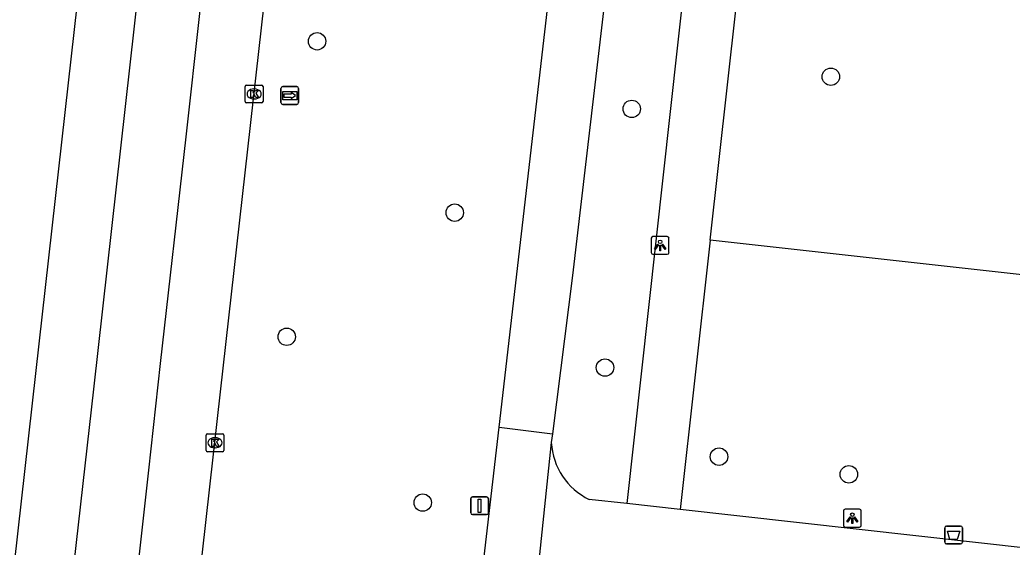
# Model space of a CAD drawing. Extents: x 162026 to 163499, y 387297 to 388169.
# Drawn here: x 162068.9 to 162124.6, y 387682.9 to 387712.5 of the extents above; entities that cross this region are included whole.
import ezdxf

# ---------------------------------------------------------------- set-up
doc = ezdxf.new("R2010")
doc.units = 0
for name, color, linetype in [('IMGEO_Afvalbak', 7, 'Continuous'), ('IMGEO_Boom', 7, 'Continuous'), ('IMGEO_Fietspad_gesloten', 7, 'Continuous'), ('IMGEO_Groenvoorziening', 7, 'Continuous'), ('IMGEO_Kolk', 7, 'Continuous'), ('IMGEO_Lichtpunt', 7, 'Continuous'), ('IMGEO_Rijbaan_regionaal_gesloten', 7, 'Continuous'), ('IMGEO_Verkeersbordpaal', 7, 'Continuous'), ('IMGEO_Voetpad_open', 7, 'Continuous'), ('IMGEO_Wegwijzer', 7, 'Continuous')]:
    doc.layers.add(name, color=color, linetype=linetype)

msp = doc.modelspace()

# ---------------------------------------------------------------- linework, layer by layer
at = {"layer": 'IMGEO_Afvalbak'}
for p, q in [((162120.927, 387684.054), (162121.717, 387684.054)), ((162121.717, 387684.054), (162120.927, 387684.054)), ((162120.827, 387683.154), (162120.827, 387683.954)), ((162120.827, 387683.954), (162120.827, 387683.154)), ((162121.817, 387683.954), (162121.817, 387683.154)), ((162121.817, 387683.154), (162121.817, 387683.954)), ((162121.717, 387683.054), (162120.927, 387683.054)), ((162120.927, 387683.054), (162121.717, 387683.054))]:
    msp.add_line(p, q, dxfattribs=at)
msp.add_lwpolyline([(162120.97, 387683.768), (162121.674, 387683.768), (162121.525, 387683.298), (162121.119, 387683.298), (162120.97, 387683.768)], dxfattribs=at)
for centre, start, end in [((162120.927, 387683.954), 90, 180), ((162120.927, 387683.954), 90, 180), ((162121.717, 387683.954), 0, 90), ((162121.717, 387683.954), 360, 90), ((162120.927, 387683.154), 180, 270), ((162120.927, 387683.154), 180, 270), ((162121.717, 387683.154), 270, 0), ((162121.717, 387683.154), 270, 0)]:
    msp.add_arc(centre, 0.1, start, end, dxfattribs=at)
at = {"layer": 'IMGEO_Boom'}
for centre in [(162085.579, 387711.253), (162114.428, 387709.265), (162103.25, 387707.461), (162093.308, 387701.637), (162083.874, 387694.675), (162101.745, 387692.947), (162108.149, 387687.948), (162115.439, 387686.959), (162091.51, 387685.372)]:
    msp.add_circle(centre, 0.489, dxfattribs=at)
at = {"layer": 'IMGEO_Fietspad_gesloten'}
for points in [[(162115.579, 387800.717), (162114.71, 387795.461), (162112.5, 387786.168), (162110.237, 387778.994), (162108.587, 387772.569), (162107.517, 387766.022), (162107.268, 387763.548), (162105.854, 387750), (162105.674, 387748.28), (162103.501, 387728.635), (162099.914, 387698.117), (162098.791, 387689.232)], [(162095.805, 387689.61), (162102.788, 387750), (162103.095, 387753.158), (162104.144, 387762.595), (162104.211, 387763.847), (162104.762, 387768.883), (162105.76, 387773.849), (162109.458, 387786.952), (162111.015, 387792.485), (162112.072, 387798.135), (162112.245, 387799.462)], [(162089.208, 387631.54), (162093.527, 387669.911), (162095.805, 387689.61)], [(162095.805, 387689.61), (162098.791, 387689.232)], [(162098.791, 387689.232), (162098.729, 387688.74)], [(162098.729, 387688.74), (162097.909, 387681.02)], [(162102.973, 387685.314), (162100.864, 387685.549)], [(162105.96, 387684.981), (162102.973, 387685.314)], [(162135.777, 387681.66), (162105.96, 387684.981)]]:
    msp.add_lwpolyline(points, dxfattribs=at)
msp.add_arc((162102.488, 387688.945), 3.764, 183.1238, 244.4468, dxfattribs=at)
at = {"layer": 'IMGEO_Groenvoorziening'}
msp.add_lwpolyline([(162135.777, 387681.66), (162137.462, 387696.78), (162107.644, 387700.101)], dxfattribs=at)
at = {"layer": 'IMGEO_Kolk'}
for p, q in [((162081.543, 387707.871), (162081.543, 387708.723)), ((162081.618, 387708.797), (162082.47, 387708.797)), ((162082.031, 387708.577), (162082.056, 387708.577)), ((162082.544, 387708.723), (162082.544, 387707.871)), ((162082.054, 387708.017), (162082.029, 387708.017)), ((162082.47, 387707.797), (162081.618, 387707.797)), ((162079.344, 387688.302), (162079.344, 387689.154)), ((162079.419, 387689.228), (162080.271, 387689.228)), ((162080.345, 387689.154), (162080.345, 387688.302)), ((162079.832, 387689.008), (162079.857, 387689.008)), ((162080.271, 387688.228), (162079.419, 387688.228)), ((162079.855, 387688.448), (162079.83, 387688.448))]:
    msp.add_line(p, q, dxfattribs=at)
for points in [[(162081.543, 387707.871), (162081.543, 387708.723)], [(162081.618, 387708.797), (162082.47, 387708.797)], [(162082.544, 387708.723), (162082.544, 387707.871)], [(162081.864, 387708.497), (162081.987, 387708.497), (162081.987, 387708.346), (162082.117, 387708.497), (162082.281, 387708.497), (162082.135, 387708.346), (162082.288, 387708.097), (162082.136, 387708.097), (162082.051, 387708.261), (162081.987, 387708.194), (162081.987, 387708.097), (162081.864, 387708.097), (162081.864, 387708.497)], [(162082.47, 387707.797), (162081.618, 387707.797)], [(162079.344, 387688.302), (162079.344, 387689.154)], [(162079.419, 387689.228), (162080.271, 387689.228)], [(162080.345, 387689.154), (162080.345, 387688.302)], [(162079.665, 387688.928), (162079.788, 387688.928), (162079.788, 387688.777), (162079.918, 387688.928), (162080.082, 387688.928), (162079.936, 387688.777), (162080.089, 387688.528), (162079.937, 387688.528), (162079.852, 387688.692), (162079.788, 387688.625), (162079.788, 387688.528), (162079.665, 387688.528), (162079.665, 387688.928)], [(162080.271, 387688.228), (162079.419, 387688.228)]]:
    msp.add_lwpolyline(points, dxfattribs=at)
for centre, start, end in [((162081.62, 387708.721), 91.552, 178.448), ((162081.62, 387708.721), 91.552, 178.448), ((162082.468, 387708.721), 1.552, 88.448), ((162082.468, 387708.721), 1.552, 88.448), ((162081.62, 387707.873), 181.552, 268.448), ((162081.62, 387707.873), 181.552, 268.448), ((162082.468, 387707.873), 271.552, 358.448), ((162082.468, 387707.873), 271.552, 358.448), ((162079.421, 387689.152), 91.552, 178.448), ((162079.421, 387689.152), 91.552, 178.448), ((162080.269, 387689.152), 1.552, 88.448), ((162080.269, 387689.152), 1.552, 88.448), ((162079.421, 387688.304), 181.552, 268.448), ((162079.421, 387688.304), 181.552, 268.448), ((162080.269, 387688.304), 271.552, 358.448), ((162080.269, 387688.304), 271.552, 358.448)]:
    msp.add_arc(centre, 0.0765, start, end, dxfattribs=at)
for centre, major_axis, ratio, start_param, end_param in [((162082.03, 387708.297), (-0.387, 0.002), 0.722429, 4.712389, 7.853982), ((162082.055, 387708.297), (-0.39, 0.002), 0.717154, 1.570796, 4.712389), ((162079.831, 387688.728), (-0.387, 0.002), 0.722429, 4.712389, 7.853982), ((162079.856, 387688.728), (-0.39, 0.002), 0.717154, 1.570796, 4.712389)]:
    msp.add_ellipse(centre, major_axis=major_axis, ratio=ratio, start_param=start_param, end_param=end_param, dxfattribs=at)
at = {"layer": 'IMGEO_Lichtpunt'}
for p, q in [((162104.344, 387700.203), (162104.344, 387699.396)), ((162104.344, 387700.203), (162104.344, 387699.396)), ((162105.246, 387700.298), (162104.438, 387700.298)), ((162105.246, 387700.298), (162104.438, 387700.298)), ((162105.34, 387699.396), (162105.34, 387700.203)), ((162105.34, 387699.396), (162105.34, 387700.203)), ((162104.438, 387699.302), (162105.246, 387699.302)), ((162104.438, 387699.302), (162105.246, 387699.302)), ((162115.136, 387684.902), (162115.136, 387684.095)), ((162115.136, 387684.902), (162115.136, 387684.095)), ((162116.038, 387684.997), (162115.23, 387684.997)), ((162116.038, 387684.997), (162115.23, 387684.997)), ((162116.132, 387684.095), (162116.132, 387684.902)), ((162116.132, 387684.095), (162116.132, 387684.902)), ((162115.23, 387684.001), (162116.038, 387684.001)), ((162115.23, 387684.001), (162116.038, 387684.001))]:
    msp.add_line(p, q, dxfattribs=at)
for points in [[(162104.718, 387699.867), (162104.757, 387699.839), (162104.569, 387699.577), (162104.531, 387699.604), (162104.718, 387699.867)], [(162104.82, 387699.819), (162104.867, 387699.819), (162104.867, 387699.497), (162104.82, 387699.497), (162104.82, 387699.819)], [(162104.93, 387699.839), (162104.968, 387699.866), (162105.155, 387699.604), (162105.116, 387699.576), (162104.93, 387699.839)], [(162115.51, 387684.566), (162115.549, 387684.538), (162115.361, 387684.276), (162115.323, 387684.303), (162115.51, 387684.566)], [(162115.612, 387684.518), (162115.659, 387684.518), (162115.659, 387684.196), (162115.612, 387684.196), (162115.612, 387684.518)], [(162115.722, 387684.538), (162115.76, 387684.565), (162115.947, 387684.303), (162115.908, 387684.275), (162115.722, 387684.538)]]:
    msp.add_lwpolyline(points, dxfattribs=at)
for centre in [(162104.843, 387700.001), (162115.635, 387684.7)]:
    msp.add_circle(centre, 0.0994, dxfattribs=at)
for centre, start, end in [((162104.438, 387700.203), 90, 180), ((162104.438, 387700.203), 90, 180), ((162105.246, 387700.203), 0, 90), ((162105.246, 387700.203), 0, 90), ((162104.438, 387699.396), 180, 270), ((162104.438, 387699.396), 180, 270), ((162105.246, 387699.396), 270, 0), ((162105.246, 387699.396), 270, 360), ((162115.23, 387684.902), 90, 180), ((162115.23, 387684.902), 90, 180), ((162116.038, 387684.902), 0, 90), ((162116.038, 387684.902), 0, 90), ((162115.23, 387684.095), 180, 270), ((162115.23, 387684.095), 180, 270), ((162116.038, 387684.095), 270, 0), ((162116.038, 387684.095), 270, 360)]:
    msp.add_arc(centre, 0.0946, start, end, dxfattribs=at)
at = {"layer": 'IMGEO_Rijbaan_regionaal_gesloten'}
for points in [[(162115.185, 388167.681), (162115.185, 388167.681), (162115.08, 388160.108), (162114.774, 388146.796), (162113.246, 388115.179), (162111.257, 388082.374), (162107.741, 388040.671), (162103.786, 388000), (162102.643, 387988.4), (162096.151, 387931.204), (162092.788, 387900.224), (162091.359, 387886.839), (162089.042, 387865.143), (162076.229, 387750), (162071.42, 387707.267), (162069.77, 387692.609), (162059.518, 387601.502), (162048.26, 387500), (162043.118, 387453.488)], [(162118.847, 388167.319), (162118.784, 388163.821), (162118.414, 388149.01), (162117.683, 388128.448), (162116.859, 388112.665), (162115.926, 388096.828), (162114.902, 388081.118), (162113.723, 388065.297), (162112.335, 388048.541), (162109.282, 388016.74), (162106.505, 387990.085), (162103.819, 387966.184), (162094.856, 387886.497), (162087.297, 387818.939), (162079.611, 387750.509), (162073.014, 387691.729), (162068.986, 387656.002), (162065.336, 387623.382), (162060.869, 387583.595), (162055.598, 387536.533), (162051.705, 387501.521), (162046.313, 387453.259)], [(162088.603, 387799.212), (162087.295, 387787.326), (162085.201, 387768.576), (162084.544, 387762.714), (162084.078, 387758.661), (162083.319, 387751.567), (162080.868, 387729.662), (162079.748, 387719.741), (162078.212, 387705.889), (162076.773, 387693.182), (162076.108, 387687.192), (162075.235, 387679.285)], [(162078.737, 387678.932), (162080.161, 387691.589), (162086.309, 387746.228), (162086.722, 387750), (162087.548, 387757.532), (162087.851, 387760.085), (162088.403, 387762.729)]]:
    msp.add_lwpolyline(points, dxfattribs=at)
at = {"layer": 'IMGEO_Verkeersbordpaal'}
for p, q in [((162094.307, 387685.697), (162095.097, 387685.697)), ((162095.097, 387685.697), (162094.307, 387685.697)), ((162094.207, 387684.797), (162094.207, 387685.597)), ((162094.207, 387685.597), (162094.207, 387684.797)), ((162095.197, 387685.597), (162095.197, 387684.797)), ((162095.197, 387684.797), (162095.197, 387685.597)), ((162095.097, 387684.697), (162094.307, 387684.697)), ((162094.307, 387684.697), (162095.097, 387684.697))]:
    msp.add_line(p, q, dxfattribs=at)
msp.add_lwpolyline([(162094.627, 387685.572), (162094.777, 387685.572), (162094.777, 387684.822), (162094.627, 387684.822), (162094.627, 387685.572)], dxfattribs=at)
for centre, start, end in [((162094.307, 387685.597), 90, 180), ((162094.307, 387685.597), 90, 180), ((162095.097, 387685.597), 0, 90), ((162095.097, 387685.597), 360, 90), ((162094.307, 387684.797), 180, 270), ((162094.307, 387684.797), 180, 270), ((162095.097, 387684.797), 270, 0), ((162095.097, 387684.797), 270, 0)]:
    msp.add_arc(centre, 0.1, start, end, dxfattribs=at)
at = {"layer": 'IMGEO_Voetpad_open'}
for points in [[(162115.789, 387800.681), (162110.128, 387750), (162109.877, 387747.755), (162102.973, 387685.314)], [(162107.644, 387700.101), (162109.104, 387713.168)], [(162107.644, 387700.101), (162105.96, 387684.981)]]:
    msp.add_lwpolyline(points, dxfattribs=at)
at = {"layer": 'IMGEO_Wegwijzer'}
for p, q in [((162083.549, 387707.81), (162083.549, 387708.61)), ((162083.549, 387708.61), (162083.549, 387707.81)), ((162083.649, 387708.71), (162084.439, 387708.71)), ((162084.439, 387708.71), (162083.649, 387708.71)), ((162084.539, 387708.61), (162084.539, 387707.81)), ((162084.539, 387707.81), (162084.539, 387708.61)), ((162084.439, 387707.71), (162083.649, 387707.71)), ((162083.649, 387707.71), (162084.439, 387707.71))]:
    msp.add_line(p, q, dxfattribs=at)
for points in [[(162083.65, 387708.442), (162084.438, 387708.442), (162084.438, 387707.978), (162083.65, 387707.978), (162083.65, 387708.442)], [(162083.715, 387708.294), (162083.715, 387708.21), (162083.715, 387708.126), (162084.126, 387708.126), (162084.126, 387708.043), (162084.373, 387708.21), (162084.126, 387708.377), (162084.126, 387708.294), (162083.715, 387708.294)]]:
    msp.add_lwpolyline(points, dxfattribs=at)
for centre, start, end in [((162083.649, 387708.61), 90, 180), ((162083.649, 387708.61), 90, 180), ((162084.439, 387708.61), 0, 90), ((162084.439, 387708.61), 360, 90), ((162083.649, 387707.81), 180, 270), ((162083.649, 387707.81), 180, 270), ((162084.439, 387707.81), 270, 0), ((162084.439, 387707.81), 270, 0)]:
    msp.add_arc(centre, 0.1, start, end, dxfattribs=at)

doc.saveas('drawing.dxf')
